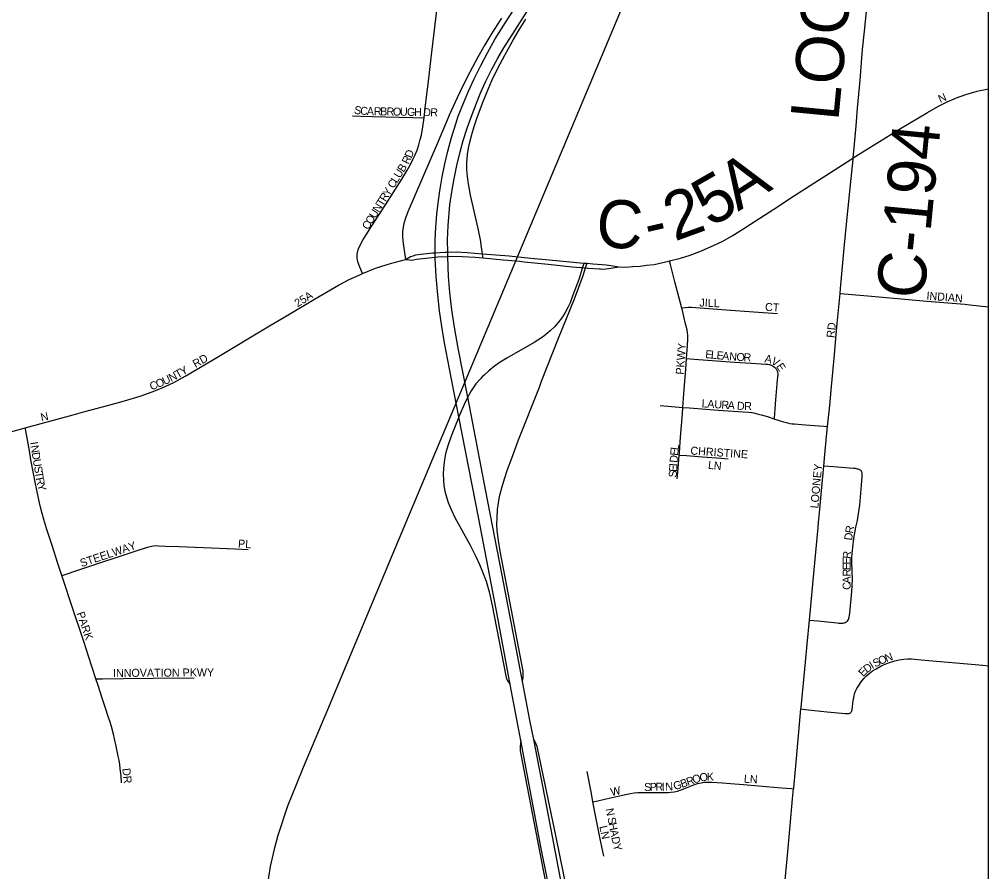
# Model space of a CAD drawing. Extents: x -87 to 2145, y -2128 to 440.
# Drawn here: x 311.86 to 342.13, y -533.22 to -506.6 of the extents above; entities that cross this region are included whole.
import ezdxf

# ---------------------------------------------------------------- set-up
doc = ezdxf.new("R2010")
doc.units = 0
for name, color, linetype in [('Default', 7, 'Continuous'), ('GM_X_Adjacent_County', 7, 'Continuous'), ('GM_X_City_Street', 7, 'Continuous'), ('GM_X_City_Street_Text', 7, 'Continuous'), ('GM_X_County', 7, 'Continuous'), ('GM_X_County_Road', 7, 'Continuous'), ('GM_X_County_Road_Text', 7, 'Continuous'), ('GM_X_Interchange_Ramps', 7, 'Continuous'), ('GM_X_Interstate_Route', 7, 'Continuous'), ('GM_X_Rail_Line', 7, 'Continuous'), ('GM_X_Township', 7, 'Continuous'), ('GM_X_Township_Subdivision', 7, 'Continuous'), ('GM_X_Township_Subdivision_Text', 7, 'Continuous'), ('SH_Border', 7, 'Continuous')]:
    doc.layers.add(name, color=color, linetype=linetype)

msp = doc.modelspace()

# ---------------------------------------------------------------- linework, layer by layer
at = {"layer": 'Default'}
msp.add_circle((291.454, -549.312), 23.883, dxfattribs=at)
at = {"layer": 'GM_X_Adjacent_County'}
msp.add_lwpolyline([(90.326, -451.873), (90.326, -655.29), (342.126, -655.29), (342.126, -461.349)], dxfattribs=at)
at = {"layer": 'GM_X_City_Street'}
msp.add_line((341.537, -515.511), (342.126, -515.572), dxfattribs=at)
for points in [[(337.901, -510.926), (339.374, -510.01), (340.216, -509.502), (340.558, -509.31), (340.837, -509.173), (341.122, -509.052), (341.414, -508.948), (341.774, -508.841), (341.86, -508.82), (341.981, -508.793), (342.126, -508.765)], [(322.26, -509.615), (322.538, -509.623), (322.893, -509.632), (323.305, -509.644), (323.718, -509.656), (324.152, -509.666), (324.506, -509.674)], [(322.58, -514.537), (322.495, -514.339), (322.46, -514.257), (322.431, -514.17), (322.418, -514.106), (322.409, -514.045), (322.405, -513.999), (322.405, -513.953), (322.416, -513.878), (322.436, -513.799), (322.465, -513.731), (322.5, -513.656), (322.544, -513.567), (322.598, -513.474), (322.71, -513.296), (322.85, -513.072), (323.294, -512.392), (323.533, -512.015), (323.802, -511.585), (323.956, -511.328), (324.085, -511.106), (324.152, -510.975), (324.211, -510.851), (324.279, -510.678), (324.332, -510.512), (324.379, -510.346), (324.414, -510.209), (324.46, -509.952), (324.506, -509.674)], [(337.834, -511.572), (337.897, -510.973), (337.901, -510.929), (337.901, -510.926)], [(323.916, -514.094), (324.08, -514.008), (324.158, -513.979), (324.24, -513.956), (324.401, -513.928), (324.773, -513.888), (324.847, -513.884), (325.151, -513.865), (325.239, -513.864), (325.497, -513.86), (325.843, -513.874), (326.323, -513.915)], [(322.58, -514.537), (322.987, -514.372), (323.31, -514.26), (323.452, -514.219), (323.916, -514.094)], [(323.916, -514.094), (324.043, -514.112), (324.097, -514.113), (324.171, -514.104), (324.264, -514.091), (324.55, -514.054), (324.849, -514.024), (324.928, -514.017), (325.241, -514.003), (325.338, -513.998), (325.683, -514), (326.093, -514.021), (326.341, -514.044)], [(326.323, -513.915), (327.152, -513.984)], [(326.341, -514.044), (326.973, -514.104), (327.107, -514.118)], [(332.547, -515.615), (332.333, -514.79), (332.193, -514.25), (332.166, -514.142)], [(312.042, -519.359), (313.543, -518.949), (313.907, -518.847), (314.652, -518.647), (315.145, -518.514), (315.634, -518.367), (316.007, -518.235), (316.299, -518.114), (316.684, -517.935), (317.034, -517.744), (317.867, -517.248), (319.728, -516.142), (320.278, -515.814), (321.08, -515.334), (321.824, -514.901), (322.162, -514.724), (322.488, -514.574), (322.58, -514.537)], [(337.094, -519.314), (337.164, -518.658), (337.222, -518.063), (337.31, -517.073), (337.359, -516.558), (337.4, -516.097), (337.488, -515.16)], [(337.488, -515.16), (338.351, -515.233), (340.196, -515.396), (341.388, -515.495), (341.537, -515.511)], [(332.547, -515.615), (332.571, -515.611), (332.658, -515.596), (332.758, -515.586), (332.852, -515.586), (332.984, -515.598), (333.932, -515.667), (334.795, -515.731), (335.533, -515.785)], [(332.693, -517.193), (332.722, -516.794), (332.739, -516.572), (332.733, -516.464), (332.709, -516.296), (332.664, -516.103), (332.555, -515.647), (332.547, -515.615)], [(332.579, -518.716), (332.602, -518.427), (332.632, -518.018), (332.668, -517.532), (332.693, -517.193)], [(332.693, -517.193), (332.93, -517.211), (334.189, -517.304), (334.72, -517.34), (335.022, -517.358), (335.155, -517.366), (335.229, -517.371), (335.269, -517.376), (335.289, -517.38), (335.312, -517.386), (335.343, -517.399), (335.374, -517.415), (335.414, -517.441), (335.437, -517.459), (335.468, -517.487), (335.49, -517.512), (335.506, -517.536), (335.521, -517.571), (335.531, -517.601), (335.536, -517.63), (335.54, -517.669), (335.54, -517.715), (335.537, -517.766), (335.518, -517.984), (335.476, -518.477), (335.451, -518.759), (335.427, -519.049), (335.425, -519.07)], [(331.872, -518.661), (332.579, -518.716)], [(332.467, -520.206), (332.473, -520.129), (332.508, -519.647), (332.563, -518.915), (332.579, -518.716)], [(332.579, -518.716), (332.789, -518.732), (333.683, -518.801), (334.464, -518.857), (334.625, -518.866), (334.73, -518.879), (334.785, -518.888), (334.896, -518.913), (335.026, -518.949), (335.225, -519.006), (335.425, -519.07)], [(335.425, -519.07), (335.583, -519.122), (335.726, -519.164), (335.845, -519.198), (335.92, -519.215), (335.995, -519.226), (336.06, -519.234), (336.288, -519.252), (336.544, -519.272), (336.981, -519.306), (337.094, -519.314)], [(336.982, -520.548), (337.013, -520.186), (337.084, -519.404), (337.094, -519.314)], [(311.456, -519.521), (311.485, -519.511), (311.973, -519.378), (312.042, -519.359)], [(313.19, -523.966), (313.067, -523.591), (312.886, -523.033), (312.723, -522.531), (312.629, -522.222), (312.571, -522.028), (312.523, -521.834), (312.489, -521.699), (312.404, -521.302), (312.351, -521.055), (312.312, -520.832), (312.223, -520.352), (312.174, -520.076), (312.111, -519.734), (312.059, -519.448), (312.042, -519.359)], [(332.404, -520.948), (332.433, -520.623), (332.467, -520.206)], [(332.467, -520.206), (332.488, -520.208), (332.697, -520.223), (333.193, -520.261), (333.778, -520.305), (333.998, -520.322)], [(336.529, -525.358), (336.792, -525.386), (337.395, -525.45), (337.446, -525.456), (337.491, -525.458), (337.532, -525.46), (337.57, -525.456), (337.602, -525.45), (337.63, -525.442), (337.656, -525.431), (337.68, -525.418), (337.705, -525.398), (337.728, -525.372), (337.748, -525.337), (337.77, -525.268), (337.791, -525.142), (337.86, -524.472), (337.871, -524.277), (337.872, -524.097), (337.856, -523.556), (337.86, -523.391), (337.884, -523.078), (337.917, -522.816), (337.946, -522.637), (337.984, -522.46), (338.032, -522.253), (338.056, -522.108), (338.104, -521.768), (338.161, -521.148), (338.178, -520.887), (338.179, -520.803), (338.175, -520.76), (338.168, -520.736), (338.155, -520.711), (338.125, -520.682), (338.088, -520.661), (338.057, -520.65), (338.03, -520.642), (337.97, -520.628), (337.904, -520.621), (337.28, -520.571), (336.982, -520.548)], [(336.897, -521.44), (336.973, -520.661), (336.982, -520.548)], [(336.818, -522.307), (336.853, -521.895), (336.897, -521.44)], [(313.19, -523.966), (313.231, -523.953), (313.748, -523.783), (315.602, -523.17), (315.905, -523.069), (315.947, -523.058), (315.997, -523.046), (316.055, -523.039), (316.12, -523.035), (316.207, -523.036), (316.424, -523.046), (316.841, -523.065), (317.613, -523.096), (318.6, -523.135), (319.01, -523.15)], [(314.252, -527.194), (314.022, -526.488), (313.871, -526.026), (313.493, -524.884), (313.253, -524.159), (313.19, -523.966)], [(336.268, -528.132), (336.41, -528.149), (336.691, -528.182), (337.081, -528.222), (337.645, -528.28), (337.72, -528.282), (337.748, -528.281), (337.775, -528.276), (337.794, -528.267), (337.812, -528.256), (337.826, -528.243), (337.837, -528.23), (337.848, -528.212), (337.857, -528.194), (337.865, -528.167), (337.87, -528.138), (337.88, -528.068), (337.887, -527.967), (337.897, -527.886), (337.905, -527.825), (337.925, -527.729), (337.943, -527.661), (337.973, -527.583), (338.013, -527.495), (338.071, -527.399), (338.15, -527.285), (338.232, -527.185), (338.313, -527.099), (338.396, -527.027), (338.504, -526.945), (338.614, -526.881), (338.797, -526.783), (339.004, -526.692), (339.195, -526.635), (339.329, -526.6), (339.475, -526.578), (339.595, -526.57), (339.721, -526.57), (340.02, -526.601), (341.948, -526.772), (342.126, -526.789)], [(314.252, -527.194), (314.458, -527.191), (315.112, -527.185), (316.046, -527.175), (317.321, -527.163)], [(315.05, -530.447), (315.037, -530.223), (315.014, -530.006), (314.994, -529.871), (314.974, -529.733), (314.951, -529.605), (314.889, -529.302), (314.833, -529.066), (314.797, -528.918), (314.734, -528.685), (314.682, -528.514), (314.636, -528.369), (314.55, -528.107), (314.45, -527.799), (314.321, -527.403), (314.252, -527.194)]]:
    msp.add_lwpolyline(points, dxfattribs=at)
at = {"layer": 'GM_X_County'}
msp.add_lwpolyline([(90.326, -451.873), (90.326, -655.29), (342.126, -655.29), (342.126, -461.349)], dxfattribs=at)
at = {"layer": 'GM_X_County_Road'}
for points in [[(324.584, -508.936), (324.622, -508.621), (324.723, -507.801), (324.915, -506.138), (324.98, -505.54)], [(337.901, -510.926), (337.941, -510.498), (337.99, -509.921), (338.036, -509.375), (338.118, -508.491), (338.193, -507.538), (338.256, -506.968), (338.327, -506.249)], [(324.506, -509.674), (324.545, -509.278), (324.564, -509.107), (324.584, -508.936)], [(332.166, -514.142), (332.507, -514.055), (332.806, -513.961), (333.113, -513.844), (333.446, -513.702), (333.802, -513.531), (334.119, -513.356), (334.483, -513.134), (334.689, -512.998), (335.417, -512.525), (336.036, -512.123), (337.829, -510.971), (337.901, -510.926)], [(337.616, -513.743), (337.702, -512.892), (337.834, -511.572)], [(337.488, -515.16), (337.502, -515.004), (337.616, -513.743)], [(327.107, -514.118), (327.478, -514.152), (327.624, -514.169)], [(327.152, -513.984), (327.83, -514.055), (328.4, -514.104), (329.492, -514.207)], [(327.624, -514.169), (328.377, -514.246), (329.127, -514.321), (329.395, -514.343), (329.45, -514.348)], [(331.682, -514.249), (332.093, -514.161), (332.166, -514.142)], [(329.45, -514.348), (329.544, -514.357)], [(329.492, -514.207), (329.59, -514.216)], [(329.544, -514.357), (329.617, -514.363), (329.975, -514.391), (330.01, -514.393)], [(329.59, -514.216), (329.769, -514.233), (330.059, -514.251), (330.188, -514.265), (330.327, -514.283), (330.578, -514.329)], [(330.01, -514.393), (330.078, -514.396), (330.169, -514.39), (330.265, -514.377), (330.578, -514.329)], [(330.578, -514.329), (330.778, -514.332), (331.014, -514.318), (331.241, -514.302), (331.449, -514.278), (331.682, -514.249)], [(336.529, -525.358), (336.684, -523.795), (336.804, -522.463), (336.818, -522.307)], [(336.268, -528.132), (336.272, -528.093), (336.409, -526.672), (336.462, -526.109), (336.529, -525.358)], [(336.038, -530.63), (336.041, -530.602), (336.129, -529.687), (336.268, -528.132)], [(336.005, -530.944), (336.038, -530.63)], [(335.645, -534.763), (335.712, -534.14), (335.863, -532.48), (335.93, -531.778), (336.005, -530.944)]]:
    msp.add_lwpolyline(points, dxfattribs=at)
at = {"layer": 'GM_X_Interchange_Ramps'}
for points in [[(326.915, -506.563), (326.616, -507.033), (326.395, -507.397), (326.174, -507.781), (325.923, -508.242), (325.738, -508.607), (325.527, -509.052), (325.286, -509.59), (325.272, -509.62), (324.906, -510.48), (324.218, -512.076), (323.993, -512.604), (323.919, -512.804), (323.868, -512.977), (323.844, -513.089), (323.826, -513.219), (323.826, -513.399), (323.85, -513.595), (323.916, -514.094)], [(326.341, -514.044), (326.336, -514.008), (326.323, -513.915), (326.286, -513.649), (326.269, -513.532), (326.183, -513.13), (325.95, -512.089), (325.882, -511.734), (325.851, -511.506), (325.838, -511.293), (325.838, -511.08), (325.856, -510.816), (325.886, -510.616), (325.929, -510.431), (325.99, -510.193), (326.064, -509.941), (326.156, -509.664), (326.183, -509.582), (326.319, -509.213), (326.455, -508.878), (326.619, -508.502), (326.803, -508.117), (327.016, -507.71), (327.249, -507.295), (327.466, -506.927), (327.671, -506.591)], [(329.492, -514.207), (329.479, -514.25), (329.45, -514.348), (329.331, -514.722), (329.117, -515.295), (329.057, -515.447), (328.987, -515.596), (328.894, -515.769), (328.798, -515.922), (328.69, -516.067), (328.57, -516.201), (328.44, -516.326), (328.288, -516.451), (328.195, -516.519), (327.933, -516.687), (327.079, -517.178), (326.87, -517.308), (326.695, -517.429), (326.516, -517.573), (326.37, -517.706), (326.314, -517.764), (326.256, -517.823), (326.117, -517.985), (325.971, -518.202), (325.906, -518.316), (325.863, -518.399), (325.786, -518.55), (325.586, -519.014), (325.552, -519.093), (325.465, -519.305), (325.361, -519.564), (325.268, -519.827), (325.193, -520.079), (325.158, -520.222), (325.121, -520.432), (325.101, -520.628), (325.095, -520.792), (325.101, -520.989), (325.119, -521.152), (325.149, -521.329), (325.209, -521.551), (325.256, -521.69), (325.343, -521.904), (325.463, -522.155), (325.937, -523.019), (326.116, -523.369), (326.233, -523.623), (326.328, -523.849), (326.433, -524.143), (326.527, -524.474), (326.624, -524.906), (327.052, -527.103), (327.074, -527.199), (327.09, -527.236), (327.111, -527.264), (327.19, -527.376)], [(327.574, -527.273), (327.588, -527.151), (327.596, -527.078), (327.596, -527.018), (327.59, -526.953), (327.078, -524.291), (326.874, -523.212), (326.819, -522.871), (326.785, -522.562), (326.774, -522.37), (326.777, -522.169), (326.795, -521.907), (326.823, -521.696), (326.858, -521.502), (326.922, -521.231), (327.007, -520.948), (327.105, -520.653), (327.235, -520.298), (327.452, -519.732), (328.098, -518.083), (328.168, -517.902), (328.696, -516.556), (329.199, -515.327), (329.465, -514.598), (329.544, -514.357), (329.575, -514.261), (329.59, -514.216)], [(327.52, -529.123), (327.507, -529.212), (327.495, -529.293), (327.504, -529.442), (327.99, -531.986), (328.655, -535.431)], [(329.102, -534.498), (328.61, -532.086), (328.052, -529.398), (328.028, -529.305), (328, -529.237), (327.976, -529.188), (327.924, -529.091)]]:
    msp.add_lwpolyline(points, dxfattribs=at)
at = {"layer": 'GM_X_Interstate_Route'}
for points in [[(327.344, -506.929), (328.093, -505.752), (329.034, -504.274), (331.308, -500.763), (332.183, -499.357), (332.395, -499.006), (333.019, -497.928), (333.745, -496.587), (334.551, -495.01), (335.209, -493.634), (335.998, -491.832), (337.304, -488.716), (338.74, -485.29)], [(328.778, -535.583), (328.148, -532.447), (327.52, -529.123), (327.19, -527.376), (326.787, -525.24), (326.205, -522.196), (325.586, -519.014), (325.293, -517.51), (325.14, -516.705), (325.052, -516.188), (324.983, -515.701), (324.927, -515.196), (324.88, -514.625), (324.85, -514.069), (324.849, -514.024), (324.847, -513.884), (324.844, -513.692), (324.847, -513.48), (324.865, -513.087), (324.899, -512.679), (324.938, -512.338), (324.991, -511.948), (325.064, -511.512), (325.147, -511.112), (325.243, -510.714), (325.36, -510.287), (325.492, -509.861), (325.565, -509.621), (325.728, -509.219), (325.886, -508.841), (326.062, -508.453), (326.257, -508.056), (326.479, -507.637), (326.723, -507.21), (327.038, -506.692), (328.35, -504.65)], [(325.97, -509.647), (326.132, -509.216), (326.273, -508.87), (326.431, -508.527), (326.607, -508.174), (326.802, -507.812), (326.99, -507.485), (327.344, -506.929)], [(329.094, -535.185), (328.381, -531.463), (327.924, -529.091), (327.806, -528.483), (327.574, -527.273), (327.417, -526.453), (326.932, -523.957), (326.42, -521.283), (326.01, -519.157), (325.863, -518.399), (325.568, -516.87), (325.445, -516.208), (325.361, -515.673), (325.302, -515.133), (325.266, -514.625), (325.241, -514.018), (325.241, -514.003), (325.239, -513.864), (325.235, -513.492), (325.248, -513.032), (325.3, -512.393), (325.372, -511.921), (325.434, -511.582), (325.522, -511.163), (325.627, -510.732), (325.723, -510.384), (325.845, -509.991), (325.97, -509.647)]]:
    msp.add_lwpolyline(points, dxfattribs=at)
at = {"layer": 'GM_X_Rail_Line'}
msp.add_lwpolyline([(332.375, -502.188), (323.575, -523.156), (321.487, -528.164), (320.728, -529.966), (320.5, -530.502), (320.239, -531.175), (319.93, -532.093), (319.819, -532.513), (319.694, -533.058), (319.587, -533.718)], dxfattribs=at)
at = {"layer": 'GM_X_Township'}
msp.add_lwpolyline([(342.126, -595.523), (342.126, -461.349)], dxfattribs=at)
at = {"layer": 'GM_X_Township_Subdivision'}
for points in [[(329.772, -531.037), (329.722, -530.777), (329.595, -530.087)], [(329.772, -531.037), (329.923, -531.003), (330.189, -530.943), (330.56, -530.86), (330.791, -530.808), (330.941, -530.777), (331.061, -530.755), (331.176, -530.748), (331.269, -530.746), (331.541, -530.746), (332.039, -530.745), (332.124, -530.743), (332.205, -530.736), (332.306, -530.722), (332.407, -530.698), (332.61, -530.631), (332.927, -530.509), (333.04, -530.468), (333.147, -530.44), (333.236, -530.425), (333.324, -530.421), (333.489, -530.424), (333.814, -530.445), (334.072, -530.465), (334.471, -530.497), (334.946, -530.535), (335.655, -530.596), (335.968, -530.624), (336.038, -530.63)], [(330.114, -532.737), (330.019, -532.294), (329.873, -531.565), (329.772, -531.037)]]:
    msp.add_lwpolyline(points, dxfattribs=at)
at = {"layer": 'SH_Border'}
msp.add_lwpolyline([(342.126, -654.78), (342.126, -234.78), (90.514, -234.78), (90.514, -654.78)], close=True, dxfattribs=at)

# ---------------------------------------------------------------- texts
at = {"layer": 'GM_X_City_Street_Text'}
for s, rotation, p in [('N', 23.9535, (340.618, -509.213)), ('S', 350.5017, (322.298, -509.539)), ('C', 356.0937, (322.498, -509.571)), ('A', 358.8779, (322.709, -509.586)), ('R', 358.9606, (322.93, -509.59)), ('B', 358.9314, (323.127, -509.594)), ('R', 358.9492, (323.326, -509.597)), ('O', 358.9569, (323.524, -509.601)), ('U', 358.9508, (323.743, -509.605)), ('G', 358.929, (323.963, -509.609)), ('H', 358.9569, (324.183, -509.613)), ('D', 358.9569, (324.47, -509.618)), ('R', 358.9314, (324.69, -509.622)), ('D', 67.2699, (324.106, -510.951)), ('B', 58.445, (323.861, -511.39)), ('R', 63.6004, (324.011, -511.144)), ('U', 58.4692, (323.746, -511.578)), ('C', 58.4323, (323.55, -511.897)), ('L', 58.4499, (323.653, -511.728)), ('R', 58.4323, (323.296, -512.309)), ('Y', 58.4538, (323.4, -512.14)), ('N', 58.4538, (323.089, -512.647)), ('T', 58.4701, (323.204, -512.459)), ('U', 58.444, (322.974, -512.834)), ('C', 58.4323, (322.755, -513.19)), ('O', 58.4538, (322.859, -513.022)), ('25A', 31.7606, (320.548, -515.595)), ('JILL', 357.8801, (333.093, -515.567)), ('INDIAN', 355.3312, (340.179, -515.347)), ('CT', 356.8215, (335.14, -515.699)), ('RD', 84.2926, (337.312, -516.555)), ('PKWY', 85.8117, (332.604, -517.7)), ('RD', 29.3506, (317.36, -517.487)), ('E', 354.583, (333.271, -517.173)), ('L', 354.583, (333.447, -517.189)), ('E', 354.583, (333.622, -517.206)), ('A', 354.5721, (333.797, -517.223)), ('N', 355.4206, (334.02, -517.244)), ('O', 357.3582, (334.249, -517.262)), ('R', 357.6052, (334.47, -517.272)), ('A', 349.0715, (335.118, -517.304)), ('V', 328.7776, (335.313, -517.338)), ('T', 29.6948, (316.807, -517.818)), ('Y', 29.7327, (316.96, -517.731)), ('E', 303.3491, (335.48, -517.432)), ('U', 25.3161, (316.395, -518.025)), ('N', 28.0567, (316.606, -517.925)), ('C', 19.7715, (315.981, -518.187)), ('O', 22.617, (316.18, -518.115)), ('L', 356.1441, (333.16, -518.712)), ('A', 356.1278, (333.336, -518.724)), ('U', 356.1532, (333.555, -518.739)), ('R', 356.1358, (333.775, -518.754)), ('A', 356.1532, (333.972, -518.767)), ('D', 356.9641, (334.262, -518.787)), ('R', 359.5309, (334.494, -518.799)), ('N', 12.5237, (312.555, -519.154)), ('I', 279.1749, (312.194, -519.808)), ('N', 279.1533, (312.211, -519.917)), ('L', 83.346, (332.446, -520.06)), ('D', 279.1533, (312.246, -520.134)), ('D', 86.1059, (332.413, -520.452)), ('E', 84.2269, (332.428, -520.235)), ('CHRISTINE', 356.0812, (332.808, -520.187)), ('U', 279.1533, (312.281, -520.351)), ('E', 86.3933, (332.395, -520.737)), ('I', 86.3878, (332.406, -520.561)), ('L', 353.3189, (333.355, -520.631)), ('N', 354.4036, (333.535, -520.652)), ('LOONEY', 84.8967, (336.806, -521.879)), ('S', 279.1389, (312.316, -520.568)), ('T', 279.1789, (312.344, -520.742)), ('S', 86.3913, (332.384, -520.913)), ('R', 281.2518, (312.374, -520.926)), ('Y', 283.9332, (312.415, -521.132)), ('D', 82.8126, (337.862, -522.882)), ('R', 79.6474, (337.888, -522.667)), ('STEELWAY', 18.434, (313.804, -523.709)), ('PL', 356.1879, (318.684, -523.091)), ('R', 86.1601, (337.82, -523.45)), ('E', 89.5082, (337.818, -523.622)), ('E', 89.9707, (337.818, -523.798)), ('R', 89.9514, (337.818, -523.996)), ('A', 89.9563, (337.818, -524.216)), ('C', 89.9757, (337.818, -524.414)), ('PARK', 288.823, (313.644, -525.146)), ('S', 26.9926, (338.587, -526.842)), ('O', 22.4954, (338.739, -526.764)), ('N', 21.0344, (338.94, -526.68)), ('INNOVATION PKWY', 0.4308, (314.787, -527.138)), ('E', 47.2026, (338.215, -527.146)), ('D', 36.765, (338.326, -527.025)), ('I', 31.2637, (338.497, -526.896)), ('DR', 276.0054, (315.076, -529.997))]:
    msp.add_text(s, height=0.25, rotation=rotation, dxfattribs=at).set_placement(p)
at = {"layer": 'GM_X_County_Road_Text'}
for s, rotation, p in [('LOONEY RD', 84.5372, (337.431, -509.798)), ('C-194', 84.5077, (340.109, -515.362)), ('A', 32.8386, (334.304, -512.608)), ('5', 29.7794, (333.434, -513.108)), ('2', 20.0262, (332.32, -513.54)), ('C', 356.4599, (329.842, -513.696)), ('-', 12.8483, (331.528, -513.734))]:
    msp.add_text(s, height=1.5, rotation=rotation, dxfattribs=at).set_placement(p)
at = {"layer": 'GM_X_Township_Subdivision_Text'}
for s, rotation, p in [('O', 19.1952, (332.923, -530.475)), ('O', 8.4021, (333.119, -530.405)), ('K', 0.3935, (333.327, -530.374)), ('LN', 356.989, (334.479, -530.439)), ('S', 1.4485, (331.374, -530.702)), ('P', 1.4759, (331.55, -530.698)), ('R', 1.457, (331.726, -530.693)), ('I', 1.443, (331.924, -530.688)), ('N', 1.4686, (332.034, -530.686)), ('G', 15.4008, (332.319, -530.67)), ('B', 19.4216, (332.55, -530.606)), ('R', 19.3565, (332.736, -530.54)), ('W', 13.0032, (330.352, -530.858)), ('N', 281.1513, (330.168, -531.26)), ('S', 281.1331, (330.224, -531.54)), ('H', 281.1299, (330.258, -531.713)), ('LN', 282.5211, (329.97, -531.807)), ('A', 281.1562, (330.3, -531.929)), ('D', 281.1513, (330.343, -532.145)), ('Y', 286.2269, (330.391, -532.384))]:
    msp.add_text(s, height=0.25, rotation=rotation, dxfattribs=at).set_placement(p)

doc.saveas('drawing.dxf')
